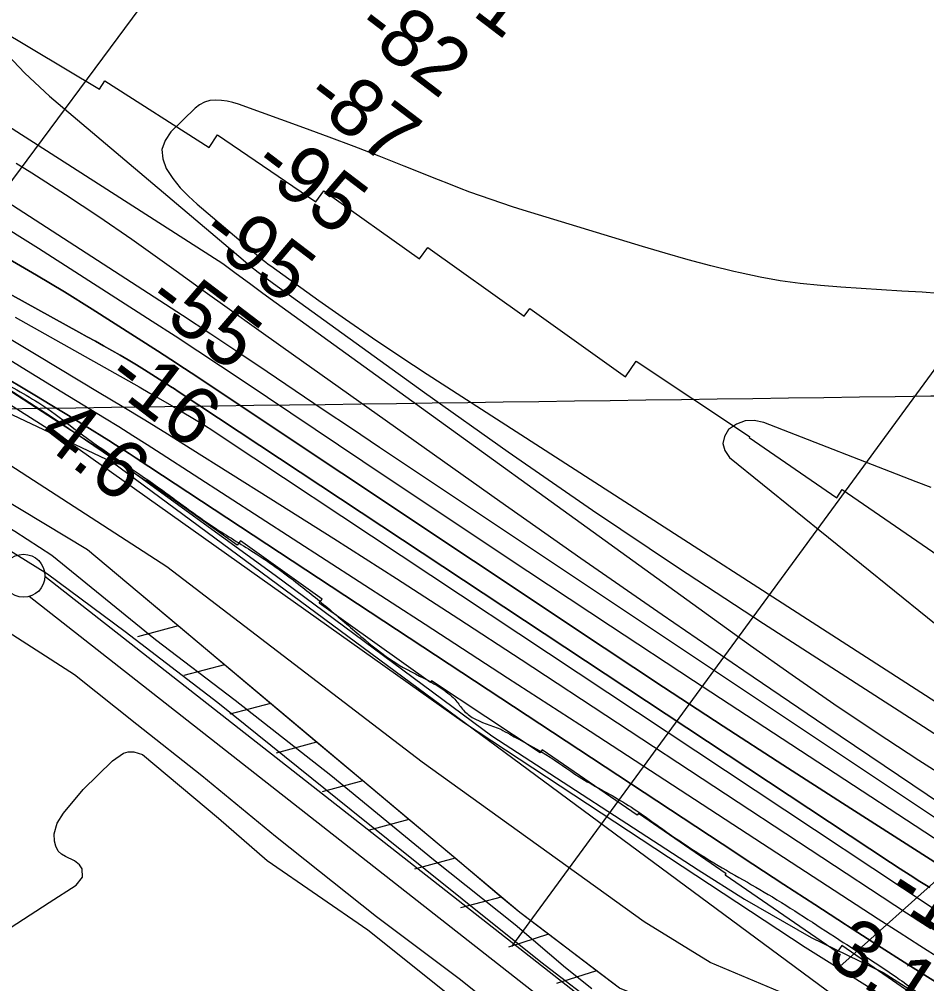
# Model space of a CAD drawing. Extents: x 3767014 to 3805179, y 361544 to 387384.
# Drawn here: x 3782450 to 3783505, y 378572 to 379693 of the extents above; entities that cross this region are included whole.
import ezdxf

# ---------------------------------------------------------------- set-up
doc = ezdxf.new("R2010")
doc.units = 0
for name, color, linetype in [('V-FLOD-BASE', 7, 'Continuous'), ('V-GRID-MAJR', 7, 'Continuous'), ('V-LEVE-TOET', 7, 'Continuous'), ('V-RIVR-EDGE', 7, 'Continuous'), ('V-RIVR-RANG', 7, 'Continuous'), ('V-RRAP-FSHR', 7, 'Continuous'), ('V-RRAP-RVMT', 7, 'Continuous'), ('V-SITE-VEGE', 7, 'Continuous'), ('V-SURV-LINE', 7, 'Continuous'), ('V-TOPO-DPTH', 7, 'Continuous'), ('V-TOPO-MAJR', 7, 'Continuous'), ('V-TOPO-MINR', 7, 'Continuous'), ('V-TOPO-WATR', 7, 'Continuous'), ('V-UTIL-LINE', 7, 'Continuous')]:
    doc.layers.add(name, color=color, linetype=linetype)

msp = doc.modelspace()

# ---------------------------------------------------------------- linework, layer by layer
at = {"layer": 'V-FLOD-BASE'}
msp.add_lwpolyline([(3781691.486, 379513.949), (3781801.334, 379448.132), (3781912.487, 379386.371), (3782027.757, 379317.462), (3782164.686, 379239.341), (3782281.273, 379173.592), (3782397.927, 379101.105), (3782482.927, 379048.508), (3782573.471, 378981.145), (3782681.063, 378898.681), (3782835.99, 378774.019), (3782965.09, 378670.658), (3783056.592, 378597.465), (3783131.312, 378539.824)], dxfattribs=at)
at = {"layer": 'V-GRID-MAJR'}
msp.add_spline([(3771088.411, 379085.847), (3773738.277, 379121.596), (3779038.002, 379193.674), (3784337.716, 379266.522), (3789637.419, 379340.141), (3794937.112, 379414.531), (3800236.794, 379489.691), (3802886.631, 379527.561)], degree=3, dxfattribs=at)
at = {"layer": 'V-LEVE-TOET'}
for points in [[(3783115.851, 378566.11), (3783085.16, 378590.334), (3783026.489, 378640.17), (3782931.654, 378715.991), (3782812.514, 378813.828), (3782701.205, 378901.296), (3782608.699, 378971.688), (3782488.195, 379069.51), (3782445.195, 379097.697), (3782304.837, 379181.686), (3782116.114, 379285.628), (3782026.534, 379336.51), (3781914.996, 379401.71), (3781810.309, 379463.8), (3781679.052, 379546.518)], [(3781700.003, 379423.501), (3781803.72, 379366.464), (3781911.566, 379302.264), (3781986.801, 379255.745), (3782071.566, 379202.567), (3782169.888, 379144.576), (3782290.452, 379069.697), (3782408.718, 378999.297), (3782514.348, 378931.471), (3782586.996, 378873.666), (3782662.367, 378814.088), (3782748.211, 378743.358), (3782865.36, 378649.98), (3782961.573, 378578.005), (3783053.754, 378504.185)]]:
    msp.add_lwpolyline(points, dxfattribs=at)
at = {"layer": 'V-RIVR-EDGE'}
msp.add_spline([(3778646.24, 382647.92), (3778659.876, 382602.597), (3778687.287, 382567.754), (3778735.679, 382514.257), (3778796.164, 382445.365), (3778835.674, 382397.551), (3778888.899, 382335.956), (3778952.607, 382262.203), (3779012.275, 382190.077), (3779057.436, 382138.206), (3779100.988, 382089.574), (3779134.849, 382046.627), (3779162.264, 382013.401), (3779205.838, 381973.665), (3779260.7, 381920.153), (3779294.566, 381879.632), (3779325.194, 381837.502), (3779360.663, 381790.507), (3779412.312, 381745.899), (3779454.294, 381716.68), (3779488.994, 381685.863), (3779533.368, 381642.89), (3779576.119, 381597.495), (3779620.485, 381551.287), (3779676.969, 381499.388), (3779726.99, 381450.74), (3779776.179, 381392.389), (3779876.993, 381279.725), (3779935.05, 381210.029), (3779960.041, 381177.618), (3780000.375, 381136.273), (3780060.096, 381085.174), (3780089.114, 381046.283), (3780155.269, 380980.612), (3780221.433, 380918.984), (3780269.028, 380870.342), (3780345.672, 380794.939), (3780399.741, 380747.899), (3780525.62, 380632.747), (3780574.841, 380587.335), (3780617.604, 380546.793), (3780649.066, 380515.174), (3780673.232, 380476.295), (3780710.32, 380430.105), (3780715.929, 380409.064), (3780730.431, 380386.383), (3780746.557, 380366.934), (3780778.851, 380344.209), (3780832.137, 380307.684), (3780871.695, 380279.28), (3780938.666, 380216.842), (3780975.778, 380180.357), (3781018.547, 380142.24), (3781081.494, 380087.899), (3781142.025, 380037.607), (3781200.156, 379997.835), (3781279.276, 379942.646), (3781347.092, 379894.762), (3781401.179, 379855), (3781466.567, 379806.314), (3781540.856, 379760.032), (3781563.475, 379749.463), (3781591.761, 379741.305), (3781611.132, 379725.891), (3781641.814, 379705.597), (3781703.987, 379665.006), (3781768.578, 379621.175), (3781821.047, 379581.417), (3781840.409, 379561.959), (3781862.209, 379547.348), (3781884.029, 379540.824), (3781913.115, 379529.43), (3781965.635, 379509.89), (3782018.949, 379484.687), (3782023.776, 379474.162), (3782024.562, 379465.264), (3782031.018, 379459.587), (3782040.723, 379459.563), (3782056.888, 379455.479), (3782096.48, 379440.824), (3782142.534, 379422.918), (3782192.615, 379398.532), (3782256.437, 379370.877), (3782308.124, 379341.634), (3782355.768, 379312.402), (3782425.225, 379274.219), (3782483.37, 379240.108), (3782518.081, 379214.143), (3782612.541, 379148.401), (3782677.126, 379102.144), (3782722.345, 379073.726), (3782774.821, 379036.394), (3782813.562, 379004.757), (3782852.3, 378971.503), (3782891.856, 378942.291), (3782929.816, 378921.979), (3782948.387, 378909.802), (3782956.456, 378902.503), (3782965.324, 378891.159), (3782976.623, 378881.426), (3783009.747, 378867.595), (3783020.246, 378861.908), (3783062.243, 378838.351), (3783100.998, 378812.375), (3783151.876, 378783.135), (3783202.741, 378748.233), (3783247.956, 378718.198), (3783325.482, 378672.717), (3783407.843, 378619.945), (3783473.245, 378576.92), (3783515.225, 378546.893), (3783550.759, 378526.587), (3783593.566, 378503.836), (3783636.355, 378473.807), (3783701.749, 378427.547), (3783745.35, 378399.134), (3783781.695, 378379.634), (3783840.643, 378343.095), (3783916.53, 378288.722), (3783971.442, 378255.428), (3784058.669, 378208.305), (3784177.383, 378139.269), (3784249.255, 378096.228), (3784300.952, 378071.029), (3784367.999, 378039.322), (3784407.569, 378015.771), (3784474.592, 377974.36), (3784555.345, 377925.636), (3784594.113, 377904.513), (3784636.123, 377886.616), (3784690.236, 377857.368), (3784719.292, 377833.843), (3784772.601, 377806.214), (3784811.368, 377785.091), (3784863.85, 377750.185), (3784995.456, 377661.707), (3785050.364, 377626.795), (3785102.863, 377599.168), (3785153.772, 377582.059), (3785203.053, 377560.91), (3785266.865, 377529.211)], degree=3, dxfattribs=at)
at = {"layer": 'V-RIVR-RANG'}
for p, q in [((3782212.861, 379196.806), (3782653.492, 379791.317)), ((3783022.652, 378615.005), (3783530.697, 379308.901))]:
    msp.add_line(p, q, dxfattribs=at)
at = {"layer": 'V-RRAP-FSHR'}
for p, q in [((3782635, 378987.728), (3782587.83, 378975.101)), ((3782688.611, 378942.72), (3782641.44, 378930.093)), ((3782742.221, 378897.712), (3782695.051, 378885.085)), ((3782795.832, 378852.704), (3782748.662, 378840.077)), ((3782849.443, 378807.695), (3782802.273, 378795.069)), ((3782903.054, 378762.687), (3782855.884, 378750.061)), ((3782956.665, 378717.679), (3782909.495, 378705.053)), ((3783010.276, 378672.671), (3782963.106, 378660.044)), ((3783065.187, 378629.293), (3783018.706, 378614.328)), ((3783120.977, 378587.016), (3783074.496, 378572.051))]:
    msp.add_line(p, q, dxfattribs=at)
for points in [[(3777068.879, 384385.699), (3778804.838, 382525.57), (3779492.47, 381669.823), (3779587.876, 381548.643), (3779796.903, 381343.309), (3779998.867, 381129.354), (3780179.181, 380943.203), (3780223.637, 380900.07), (3780597.798, 380548.597), (3780675.78, 380460.512), (3780749.105, 380378.076), (3780977.321, 380170.04), (3781125.621, 380046.136), (3781247.143, 379955.707), (3781372.841, 379865.857), (3781588.295, 379714.948), (3781871.171, 379550.27), (3782261.845, 379357.404), (3782506.653, 379202.456), (3782967.84, 378875.243), (3783363.457, 378614.539), (3783723.393, 378389.37)], [(3787236.833, 376420.857), (3786577.887, 376678.614), (3785913.593, 376942.915), (3785592.63, 377047.831), (3785529.875, 377076.913), (3785108.727, 377310.171), (3784720.289, 377530.181), (3784085.202, 377884.223), (3783911.942, 378007.354), (3783571.333, 378396.801), (3783147.939, 378566.585), (3783031.896, 378654.52), (3782529.733, 379076.103), (3782427.778, 379137.56), (3782184.756, 379271.949)], [(3782635, 378987.728), (3782594.253, 379021.936)], [(3782688.611, 378942.72), (3782634.999, 378987.729)], [(3782795.832, 378852.704), (3782742.221, 378897.712), (3782688.61, 378942.721)], [(3782849.443, 378807.695), (3782795.831, 378852.704)], [(3782903.054, 378762.687), (3782849.442, 378807.696)], [(3782956.665, 378717.679), (3782903.053, 378762.688)], [(3783010.276, 378672.671), (3782956.664, 378717.68)], [(3783065.187, 378629.293), (3783031.896, 378654.52), (3783010.275, 378672.672)], [(3783120.977, 378587.016), (3783065.186, 378629.293)], [(3783181.511, 378553.122), (3783147.939, 378566.585), (3783120.976, 378587.017)]]:
    msp.add_lwpolyline(points, dxfattribs=at)
at = {"layer": 'V-RRAP-RVMT'}
for p, q in [((3782424.328, 379682.97), (3782543.347, 379611.668)), ((3782543.347, 379611.668), (3782549.676, 379621.619)), ((3782549.676, 379621.619), (3782670.835, 379544.109)), ((3782670.835, 379544.109), (3782680.543, 379558.498)), ((3782680.543, 379558.498), (3782794.847, 379480.784)), ((3782794.847, 379480.784), (3782804.177, 379493.764)), ((3782804.177, 379493.764), (3782915.493, 379414.36)), ((3782915.493, 379414.36), (3782925.045, 379427.714)), ((3782925.045, 379427.714), (3783037.143, 379347.731)), ((3783037.143, 379347.731), (3783043.564, 379356.75)), ((3783043.564, 379356.75), (3783154.879, 379277.255)), ((3782487.324, 379230.966), (3782379.766, 379299.825)), ((3783154.879, 379277.255), (3783167.005, 379295.41)), ((3783167.005, 379295.41), (3783299.007, 379207.957)), ((3782597.459, 379156.061), (3782487.324, 379230.966)), ((3783299.007, 379207.957), (3783298.351, 379206.957)), ((3783298.351, 379206.957), (3783400.294, 379136.844)), ((3782598.112, 379157.045), (3782597.459, 379156.061)), ((3782703.568, 379081.763), (3782598.112, 379157.045)), ((3783400.294, 379136.844), (3783406.71, 379146.24)), ((3783406.71, 379146.24), (3783537.083, 379056.554)), ((3782707.244, 379086.885), (3782703.568, 379081.763)), ((3782802.362, 379018.902), (3782707.244, 379086.885)), ((3782798.952, 379014.133), (3782802.362, 379018.902)), ((3782928.027, 378921.98), (3782798.952, 379014.133)), ((3782929.418, 378923.906), (3782928.027, 378921.98)), ((3783055.486, 378840.384), (3782929.418, 378923.906)), ((3783057.843, 378843.886), (3783055.486, 378840.384)), ((3783168.506, 378767.806), (3783057.843, 378843.886)), ((3783169.84, 378769.731), (3783168.506, 378767.806)), ((3783271.577, 378699.802), (3783169.84, 378769.731)), ((3783270.464, 378698.164), (3783271.577, 378699.802)), ((3783400.698, 378608.558), (3783270.464, 378698.164)), ((3783406.065, 378616.352), (3783400.698, 378608.558)), ((3783518.969, 378538.718), (3783406.065, 378616.352))]:
    msp.add_line(p, q, dxfattribs=at)
at = {"layer": 'V-SITE-VEGE'}
for points in [[(3782370.881, 379305.774), (3782560.552, 379182.71), (3782747.637, 379046.937), (3782999.556, 378860.197), (3783239.385, 378704.129), (3783293.175, 378670.257), (3783370.627, 378625.76), (3783454.38, 378584.948), (3783653.144, 378458.352)], [(3783341.414, 378559.333), (3783253.168, 378596.474), (3783176.595, 378643.703), (3782918.344, 378829.473), (3782621.63, 379056.516), (3782338.037, 379240.217)], [(3782401.914, 378612.442), (3782485.178, 378666.466), (3782516.514, 378686.614), (3782523.631, 378695.699), (3782523.531, 378705.612), (3782520.33, 378710.084), (3782514.425, 378714.531), (3782504.007, 378719.833), (3782499.475, 378722.489), (3782495.383, 378726.053), (3782492.618, 378731.881), (3782491.207, 378737.724), (3782490.671, 378746.283), (3782494.15, 378758.485), (3782501.691, 378770.277), (3782524.395, 378797.546), (3782558.75, 378830.794), (3782571.274, 378839.934), (3782576.666, 378841.341), (3782583.425, 378841.41), (3782593.37, 378838.357), (3782681.997, 378764.461), (3782738.378, 378715.018), (3782855.462, 378634.655), (3783015.845, 378506.067)]]:
    msp.add_lwpolyline(points, dxfattribs=at)
at = {"layer": 'V-SURV-LINE'}
for points in [[(3782480.175, 379045.524), (3783128.779, 378536.676)], [(3783110.278, 378513.06), (3782461.674, 379021.908)]]:
    msp.add_lwpolyline(points, dxfattribs=at)
msp.add_circle((3782455.198, 379046.054), 25, dxfattribs=at)
at = {"layer": 'V-TOPO-DPTH'}
for points in [[(3783518.043, 378572.156), (3783482.811, 378594.395), (3783447.69, 378616.808), (3783412.644, 378639.339), (3783410.624, 378640.644), (3783374.653, 378663.962), (3783338.723, 378687.341), (3783302.854, 378710.814), (3783267.025, 378734.349), (3782586.036, 379182.941), (3782578.125, 379188.107), (3782570.188, 379193.231), (3782562.211, 379198.292), (3782554.206, 379203.311), (3782526.955, 379220.249), (3782507.526, 379232.238), (3782488.045, 379244.142), (3782468.488, 379255.919), (3782448.879, 379267.612), (3782429.202, 379279.19), (3782409.485, 379290.7), (3782389.708, 379302.106), (3782369.891, 379313.443), (3781736.64, 379673.55)], [(3782418.559, 379460.81), (3782472.736, 379426.824), (3782604.79, 379342.044), (3782631.322, 379324.895), (3782657.782, 379307.638), (3782684.136, 379290.218), (3782710.418, 379272.689), (3782849.41, 379179.373), (3782945.246, 379115.272), (3783041.229, 379051.393), (3783137.433, 378987.847), (3783233.784, 378924.524), (3783522.63, 378735.409)], [(3782418.559, 379460.81), (3782472.736, 379426.824), (3782604.79, 379342.044), (3782631.322, 379324.895), (3782657.782, 379307.638), (3782684.136, 379290.218), (3782710.418, 379272.689), (3782849.41, 379179.373), (3782945.246, 379115.272), (3783041.229, 379051.393), (3783137.433, 378987.847), (3783233.784, 378924.524), (3783522.63, 378735.409)], [(3783518.474, 378710.402), (3783490.529, 378728.119), (3783406.994, 378781.568), (3783337.479, 378826.317), (3783268.13, 378871.322), (3783199.032, 378916.71), (3783130.1, 378962.353), (3782673.254, 379266.675), (3782657.708, 379276.968), (3782642.122, 379287.2), (3782626.479, 379297.344), (3782610.796, 379307.429), (3782534.912, 379355.92), (3782502.816, 379375.988), (3782470.467, 379395.629), (3782437.737, 379414.631)], [(3783518.474, 378710.402), (3783490.529, 378728.119), (3783406.994, 378781.568), (3783337.479, 378826.317), (3783268.13, 378871.322), (3783199.032, 378916.71), (3783130.1, 378962.353), (3782673.254, 379266.675), (3782657.708, 379276.968), (3782642.122, 379287.2), (3782626.479, 379297.344), (3782610.796, 379307.429), (3782534.912, 379355.92), (3782502.816, 379375.988), (3782470.467, 379395.629), (3782437.737, 379414.631)], [(3783508.329, 378683.56), (3783496.882, 378690.744), (3783485.477, 378697.992), (3783474.133, 378705.337), (3783462.83, 378712.745), (3782635.052, 379260.345), (3782630.561, 379263.299), (3782626.06, 379266.237), (3782621.543, 379269.151), (3782617.017, 379272.05), (3782595.668, 379285.641), (3782586.353, 379291.452), (3782576.968, 379297.146), (3782567.479, 379302.665), (3782557.921, 379308.068), (3782548.311, 379313.383), (3782538.701, 379318.697), (3782529.091, 379324.011), (3782519.48, 379329.324), (3782379.717, 379406.584)], [(3782379.717, 379406.584), (3782519.48, 379329.324), (3782529.091, 379324.011), (3782538.701, 379318.697), (3782548.311, 379313.383), (3782557.921, 379308.068), (3782567.479, 379302.665), (3782576.968, 379297.146), (3782586.353, 379291.452), (3782595.668, 379285.641), (3782617.017, 379272.05), (3782621.543, 379269.151), (3782626.06, 379266.237), (3782630.561, 379263.299), (3782635.052, 379260.345), (3783462.83, 378712.745), (3783474.133, 378705.337), (3783485.477, 378697.992), (3783496.882, 378690.744), (3783508.329, 378683.56)], [(3782409.407, 379339.289), (3782471.71, 379301.973), (3782543.217, 379259.305), (3782569.774, 379243.337), (3782596.258, 379227.249), (3782622.633, 379210.984), (3782648.936, 379194.599), (3782742.753, 379135.718), (3782815.761, 379089.571), (3782888.569, 379043.114), (3782961.078, 378996.192), (3783033.388, 378948.96), (3783481.394, 378654.279), (3783495.523, 378645.072), (3783509.703, 378635.946)], [(3782409.407, 379339.289), (3782471.71, 379301.973), (3782543.217, 379259.305), (3782569.774, 379243.337), (3782596.258, 379227.249), (3782622.633, 379210.984), (3782648.936, 379194.599), (3782742.753, 379135.718), (3782815.761, 379089.571), (3782888.569, 379043.114), (3782961.078, 378996.192), (3783033.388, 378948.96), (3783481.394, 378654.279), (3783495.523, 378645.072), (3783509.703, 378635.946)]]:
    msp.add_lwpolyline(points, dxfattribs=at)
at = {"layer": 'V-TOPO-MAJR'}
for points in [[(3782409.1, 379498.25), (3782606.968, 379370.413), (3782639.964, 379348.942), (3782672.864, 379327.327), (3782705.622, 379305.497), (3782738.285, 379283.523), (3782770.9, 379261.476), (3782803.545, 379239.475), (3782836.238, 379217.544), (3782868.962, 379195.66), (3783549.891, 378741.32)], [(3783510.047, 379148.714), (3783492.464, 379155.454), (3783315.366, 379224.29), (3783304.335, 379226.43), (3783293.772, 379226.196), (3783283.911, 379222.403), (3783274.518, 379216.237), (3783269.69, 379207.908), (3783267.807, 379199.697), (3783270.339, 379191.662), (3783275.814, 379183.745), (3783620.677, 378904.724)]]:
    msp.add_lwpolyline(points, dxfattribs=at)
at = {"layer": 'V-TOPO-MINR'}
for points in [[(3779661.68, 381384.66), (3780236.096, 380751.032), (3780253.31, 380732.64), (3780270.9, 380714.626), (3780289.053, 380697.181), (3780307.582, 380680.114), (3780993.46, 380068.23), (3781671.1, 379598.02), (3782558.77, 379178.33), (3783388.097, 378564.585), (3783413.812, 378546.027), (3783439.812, 378527.888), (3783466.238, 378510.376), (3783492.949, 378493.283), (3783943.149, 378212.727)], [(3781978.019, 379863.511), (3782686.968, 379409.061), (3782702.388, 379397.572), (3782717.848, 379386.136), (3782733.367, 379374.781), (3782748.926, 379363.479), (3783300.203, 378965.228), (3783348.424, 378930.978), (3783397.002, 378897.25), (3783446.115, 378864.307), (3783495.584, 378831.886), (3783530.829, 378809.189)], [(3782430.105, 379658.638), (3782456.808, 379630.282), (3782485.435, 379603.567), (3782710.519, 379413.23), (3782719.12, 379406.126), (3782727.827, 379399.157), (3782736.693, 379392.392), (3782745.665, 379385.762), (3782921.059, 379259.274), (3783018.34, 379190.283), (3783116.331, 379122.333), (3783215.385, 379055.944), (3783315.15, 378990.595), (3783580.372, 378819.854)], [(3783518.703, 379374.298), (3783499.58, 379375.736), (3783475.859, 379377.075), (3783452.228, 379378.485), (3783428.603, 379379.997), (3783404.988, 379381.662), (3783381.381, 379383.428), (3783357.865, 379385.822), (3783334.464, 379388.946), (3783311.237, 379393.167), (3783288.124, 379398.118), (3783280.719, 379399.888), (3783254.058, 379406.522), (3783227.486, 379413.484), (3783201.048, 379420.939), (3783174.699, 379428.723), (3783035.785, 379471.171), (3783023.315, 379475.085), (3783010.886, 379479.123), (3782998.52, 379483.35), (3782986.196, 379487.701), (3782973.927, 379492.21), (3782961.69, 379496.804), (3782949.502, 379501.525), (3782937.347, 379506.331), (3782897.505, 379522.325), (3782868.526, 379533.785), (3782839.471, 379545.044), (3782810.302, 379556.004), (3782781.056, 379566.763), (3782705.164, 379594.24), (3782698.609, 379596.248), (3782691.972, 379597.809), (3782685.212, 379598.699), (3782678.371, 379599.143), (3782671.785, 379598.442), (3782665.572, 379596.798), (3782659.919, 379593.742), (3782654.638, 379589.744), (3782626.286, 379562.316), (3782619.662, 379552.237), (3782616.078, 379541.789), (3782617.052, 379530.786), (3782621.067, 379519.414), (3782628.943, 379508.058), (3782637.462, 379497.259), (3782646.945, 379487.296), (3782657.072, 379477.891), (3782730.927, 379415.437), (3782733.794, 379413.07), (3782736.698, 379410.749), (3782739.656, 379408.498), (3782742.651, 379406.294), (3782798.439, 379366.239), (3782829.516, 379344.278), (3782860.807, 379322.633), (3782892.421, 379301.462), (3782924.249, 379280.605), (3783624.366, 378829.335)], [(3782446.571, 379525.818), (3782464.899, 379514.363), (3782504.099, 379489.293), (3782542.939, 379463.687), (3782581.238, 379437.28), (3782619.176, 379410.337), (3782632.451, 379400.7), (3782663.519, 379378.228), (3782694.639, 379355.828), (3782725.837, 379333.536), (3782757.085, 379311.315), (3783008.869, 379132.926), (3783103.04, 379066.706), (3783197.521, 379000.933), (3783292.466, 378935.832), (3783387.72, 378871.179), (3783573.293, 378746.181)], [(3782418.559, 379460.81), (3782472.736, 379426.824), (3782604.79, 379342.044), (3782631.322, 379324.895), (3782657.782, 379307.638), (3782684.136, 379290.218), (3782710.418, 379272.689), (3782849.41, 379179.373), (3782945.246, 379115.272), (3783041.229, 379051.393), (3783137.433, 378987.847), (3783233.784, 378924.524), (3783522.63, 378735.409)], [(3782437.737, 379414.631), (3782470.467, 379395.629), (3782502.816, 379375.988), (3782534.912, 379355.92), (3782610.796, 379307.429), (3782626.479, 379297.344), (3782642.122, 379287.2), (3782657.708, 379276.968), (3782673.254, 379266.675), (3783130.1, 378962.353), (3783199.032, 378916.71), (3783268.13, 378871.322), (3783337.479, 378826.317), (3783406.994, 378781.568), (3783490.529, 378728.119), (3783518.474, 378710.402)], [(3782379.717, 379406.584), (3782519.48, 379329.324), (3782529.091, 379324.011), (3782538.701, 379318.697), (3782548.311, 379313.383), (3782557.921, 379308.068), (3782567.479, 379302.665), (3782576.968, 379297.146), (3782586.353, 379291.452), (3782595.668, 379285.641), (3782617.017, 379272.05), (3782621.543, 379269.151), (3782626.06, 379266.237), (3782630.561, 379263.299), (3782635.052, 379260.345), (3783462.83, 378712.745), (3783474.133, 378705.337), (3783485.477, 378697.992), (3783496.882, 378690.744), (3783508.329, 378683.56)], [(3782445.529, 379346.901), (3782589.548, 379265.568), (3782602.095, 379258.439), (3782614.616, 379251.267), (3782627.1, 379244.03), (3782639.559, 379236.749), (3782651.937, 379229.337), (3782664.232, 379221.792), (3782676.403, 379214.049), (3782688.492, 379206.173), (3783511.278, 378660.596)], [(3782409.407, 379339.289), (3782471.71, 379301.973), (3782543.217, 379259.305), (3782569.774, 379243.337), (3782596.258, 379227.249), (3782622.633, 379210.984), (3782648.936, 379194.599), (3782742.753, 379135.718), (3782815.761, 379089.571), (3782888.569, 379043.114), (3782961.078, 378996.192), (3783033.388, 378948.96), (3783481.394, 378654.279), (3783495.523, 378645.072), (3783509.703, 378635.946)], [(3782417.462, 379310.188), (3782458.613, 379285.172), (3782499.718, 379260.08), (3782549.191, 379229.788), (3782565.822, 379219.519), (3782582.401, 379209.167), (3782598.902, 379198.692), (3782615.351, 379188.135), (3782921.877, 378989.774), (3783017.795, 378927.63), (3783113.669, 378865.417), (3783209.477, 378803.102), (3783305.24, 378740.718), (3783448.598, 378647.22), (3783472.703, 378631.619), (3783496.879, 378616.131), (3783521.162, 378600.813)]]:
    msp.add_lwpolyline(points, dxfattribs=at)
at = {"layer": 'V-TOPO-WATR'}
msp.add_lwpolyline([(3781736.64, 379673.55), (3782369.891, 379313.443), (3782389.708, 379302.106), (3782409.485, 379290.7), (3782429.202, 379279.19), (3782448.879, 379267.612), (3782468.488, 379255.919), (3782488.045, 379244.142), (3782507.526, 379232.238), (3782526.955, 379220.249), (3782554.206, 379203.311), (3782562.211, 379198.292), (3782570.188, 379193.231), (3782578.125, 379188.107), (3782586.036, 379182.941), (3783267.025, 378734.349), (3783302.854, 378710.814), (3783338.723, 378687.341), (3783374.653, 378663.962), (3783410.624, 378640.644), (3783412.644, 378639.339), (3783447.69, 378616.808), (3783482.811, 378594.395), (3783518.043, 378572.156)], dxfattribs=at)
at = {"layer": 'V-UTIL-LINE'}
msp.add_line((3785297.158, 380281.498), (3783403.743, 378591.888), dxfattribs=at)

# ---------------------------------------------------------------- texts
at = {"layer": 'V-RIVR-RANG'}
for s, rotation, p in [('-81', 322.7065, (3782911.93, 379747.146)), ('-82', 322.7065, (3782837.924, 379677.81)), ('-87', 322.7065, (3782779.017, 379596.975)), ('-95', 322.7065, (3782718.03, 379517.724)), ('-95', 322.7065, (3782657.244, 379438.32)), ('-55', 322.7065, (3782594.779, 379360.193)), ('-16', 322.7065, (3782547.842, 379270.241)), ('4.6', 322.418326, (3782469.142, 379205.033)), ('-18', 327.231194, (3783454.984, 378671.154)), ('3.1', 326.948326, (3783385.653, 378597.344))]:
    msp.add_text(s, height=67, rotation=rotation, dxfattribs=at).set_placement(p)

doc.saveas('drawing.dxf')
